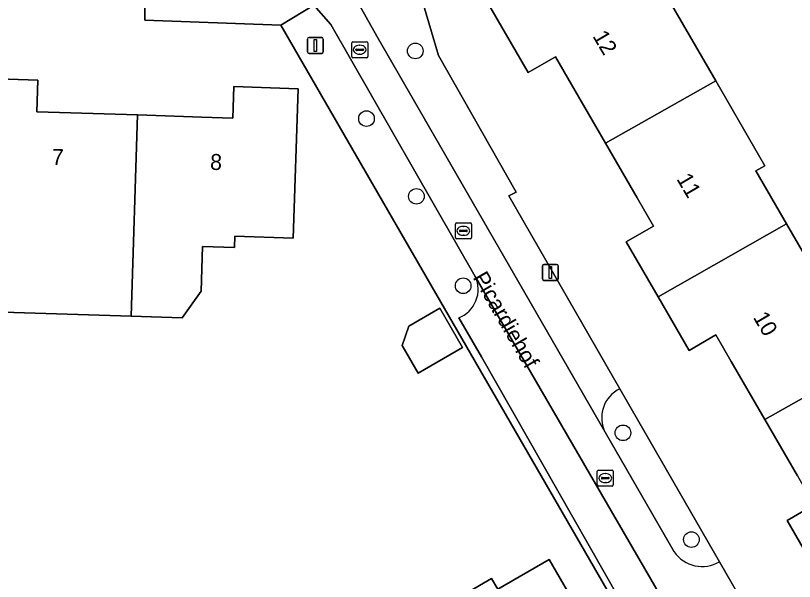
# Model space of a CAD drawing. Extents: x 158455 to 159797, y 387218 to 388672.
# Drawn here: x 159600.51 to 159649.25, y 387773.42 to 387808.87 of the extents above; entities that cross this region are included whole.
import ezdxf

# ---------------------------------------------------------------- set-up
doc = ezdxf.new("R2010")
doc.units = 0
for name, color, linetype in [('IMGEO_Boom', 7, 'Continuous'), ('IMGEO_Erf', 7, 'Continuous'), ('IMGEO_Kolk', 7, 'Continuous'), ('IMGEO_Lichtmast', 7, 'Continuous'), ('IMGEO_Muur', 7, 'Continuous'), ('IMGEO_Openbare_ruimte_label', 7, 'Continuous'), ('IMGEO_Pand', 7, 'Continuous'), ('IMGEO_Pand_nummerreeks', 7, 'Continuous'), ('IMGEO_Rijbaan_lokaal_open', 7, 'Continuous'), ('IMGEO_Voetpad_open', 7, 'Continuous')]:
    doc.layers.add(name, color=color, linetype=linetype)

msp = doc.modelspace()

# ---------------------------------------------------------------- linework, layer by layer
at = {"layer": 'IMGEO_Boom'}
for centre in [(159625.523, 387806.648), (159622.468, 387802.409), (159625.591, 387797.543), (159628.517, 387791.939), (159638.518, 387782.731), (159642.798, 387776.045)]:
    msp.add_circle(centre, 0.489, dxfattribs=at)
at = {"layer": 'IMGEO_Erf'}
for points in [[(159624.986, 387813.078), (159626.964, 387806.359), (159631.83, 387797.81), (159631.38, 387797.57), (159638.324, 387785.494), (159644.556, 387774.655), (159646.456, 387771.352), (159647.997, 387768.672), (159651.532, 387770.703), (159697.847, 387797.311)], [(159641.025, 387810.48), (159644.321, 387804.784), (159647.402, 387799.46), (159646.834, 387799.131), (159648.75, 387795.82), (159650.481, 387792.829)], [(159621.838, 387800.062), (159617.108, 387808.262), (159608.588, 387808.586), (159608.588, 387809.616)], [(159649.437, 387780.039), (159647.392, 387783.572), (159645.288, 387787.207), (159644.329, 387788.865), (159642.655, 387787.895), (159640.711, 387791.253), (159638.726, 387794.684), (159640.435, 387795.673), (159639.404, 387797.454), (159637.426, 387800.874), (159635.303, 387804.542), (159634.293, 387806.288), (159632.579, 387805.296), (159630.187, 387809.431)], [(159598.204, 387804.947), (159601.904, 387804.829), (159601.841, 387802.839), (159603.968, 387802.771), (159608.132, 387802.639), (159612.166, 387802.511), (159614.109, 387802.449), (159614.171, 387804.413), (159618.183, 387804.285), (159617.885, 387794.933), (159614.224, 387795.05), (159614.201, 387794.335), (159612.203, 387794.399), (159612.116, 387791.6), (159610.937, 387789.927), (159607.738, 387790.028), (159597.711, 387790.345)], [(159618.809, 387749.702), (159619.331, 387750), (159633.456, 387758.066), (159634.587, 387758.712), (159635.178, 387761.32), (159641.967, 387765.166), (159639.439, 387769.549), (159621.838, 387800.062)], [(159650.79, 387773.781), (159648.787, 387777.244), (159650.485, 387778.227)], [(159625.973, 387771.09), (159630.298, 387773.597), (159630.681, 387772.936), (159633.893, 387774.798), (159638.493, 387766.862)]]:
    msp.add_lwpolyline(points, dxfattribs=at)
msp.add_lwpolyline([(159625.108, 387789.416), (159627.065, 387790.542), (159628.485, 387788.074), (159625.697, 387786.47), (159624.707, 387788.19)], close=True, dxfattribs=at)
at = {"layer": 'IMGEO_Kolk'}
for p, q in [((159621.543, 387806.3), (159621.543, 387807.152)), ((159621.618, 387807.226), (159622.47, 387807.226)), ((159622.544, 387807.152), (159622.544, 387806.3)), ((159621.802, 387806.72), (159621.802, 387806.732)), ((159622.24, 387806.683), (159621.842, 387806.683)), ((159621.845, 387806.769), (159622.243, 387806.769)), ((159622.031, 387807.006), (159622.056, 387807.006)), ((159622.286, 387806.732), (159622.286, 387806.72)), ((159622.47, 387806.226), (159621.618, 387806.226)), ((159622.054, 387806.446), (159622.029, 387806.446)), ((159628.031, 387794.957), (159628.031, 387795.809)), ((159628.106, 387795.883), (159628.958, 387795.883)), ((159628.333, 387795.426), (159628.731, 387795.426)), ((159628.519, 387795.663), (159628.544, 387795.663)), ((159629.032, 387795.809), (159629.032, 387794.957)), ((159628.29, 387795.377), (159628.29, 387795.389)), ((159628.728, 387795.34), (159628.33, 387795.34)), ((159628.542, 387795.103), (159628.517, 387795.103)), ((159628.774, 387795.389), (159628.774, 387795.377)), ((159628.958, 387794.883), (159628.106, 387794.883)), ((159636.911, 387779.467), (159636.911, 387780.319)), ((159636.986, 387780.393), (159637.838, 387780.393)), ((159637.912, 387780.319), (159637.912, 387779.467)), ((159637.17, 387779.887), (159637.17, 387779.899)), ((159637.608, 387779.85), (159637.21, 387779.85)), ((159637.213, 387779.936), (159637.611, 387779.936)), ((159637.399, 387780.173), (159637.424, 387780.173)), ((159637.654, 387779.899), (159637.654, 387779.887)), ((159637.838, 387779.393), (159636.986, 387779.393)), ((159637.422, 387779.613), (159637.397, 387779.613))]:
    msp.add_line(p, q, dxfattribs=at)
for points in [[(159621.543, 387806.3), (159621.543, 387807.152)], [(159621.618, 387807.226), (159622.47, 387807.226)], [(159622.544, 387807.152), (159622.544, 387806.3)], [(159622.47, 387806.226), (159621.618, 387806.226)], [(159628.031, 387794.957), (159628.031, 387795.809)], [(159628.106, 387795.883), (159628.958, 387795.883)], [(159629.032, 387795.809), (159629.032, 387794.957)], [(159628.958, 387794.883), (159628.106, 387794.883)], [(159636.911, 387779.467), (159636.911, 387780.319)], [(159636.986, 387780.393), (159637.838, 387780.393)], [(159637.912, 387780.319), (159637.912, 387779.467)], [(159637.838, 387779.393), (159636.986, 387779.393)]]:
    msp.add_lwpolyline(points, dxfattribs=at)
for centre, radius, start, end in [((159621.62, 387807.15), 0.0765, 91.552, 178.448), ((159621.62, 387807.15), 0.0765, 91.552, 178.448), ((159622.468, 387807.15), 0.0765, 1.552, 88.448), ((159622.468, 387807.15), 0.0765, 1.552, 88.448), ((159621.842, 387806.729), 0.0403, 85.8775, 175.7526), ((159621.839, 387806.719), 0.0366, 178.938, 274.7102), ((159622.243, 387806.726), 0.043, 264.8664, 352.4533), ((159622.247, 387806.731), 0.0386, 1.7309, 96.639), ((159621.62, 387806.302), 0.0765, 181.552, 268.448), ((159621.62, 387806.302), 0.0765, 181.552, 268.448), ((159622.468, 387806.302), 0.0765, 271.552, 358.448), ((159622.468, 387806.302), 0.0765, 271.552, 358.448), ((159628.108, 387795.807), 0.0765, 91.552, 178.448), ((159628.108, 387795.807), 0.0765, 91.552, 178.448), ((159628.33, 387795.386), 0.0403, 85.8775, 175.7526), ((159628.735, 387795.388), 0.0386, 1.7309, 96.639), ((159628.956, 387795.807), 0.0765, 1.552, 88.448), ((159628.956, 387795.807), 0.0765, 1.552, 88.448), ((159628.108, 387794.959), 0.0765, 181.552, 268.448), ((159628.108, 387794.959), 0.0765, 181.552, 268.448), ((159628.327, 387795.376), 0.0366, 178.938, 274.7102), ((159628.731, 387795.383), 0.043, 264.8664, 352.4533), ((159628.956, 387794.959), 0.0765, 271.552, 358.448), ((159628.956, 387794.959), 0.0765, 271.552, 358.448), ((159636.988, 387780.317), 0.0765, 91.552, 178.448), ((159636.988, 387780.317), 0.0765, 91.552, 178.448), ((159637.836, 387780.317), 0.0765, 1.552, 88.448), ((159637.836, 387780.317), 0.0765, 1.552, 88.448), ((159637.21, 387779.896), 0.0403, 85.8775, 175.7526), ((159637.207, 387779.886), 0.0366, 178.938, 274.7102), ((159637.611, 387779.893), 0.043, 264.8664, 352.4533), ((159637.615, 387779.898), 0.0386, 1.7309, 96.639), ((159636.988, 387779.469), 0.0765, 181.552, 268.448), ((159636.988, 387779.469), 0.0765, 181.552, 268.448), ((159637.836, 387779.469), 0.0765, 271.552, 358.448), ((159637.836, 387779.469), 0.0765, 271.552, 358.448)]:
    msp.add_arc(centre, radius, start, end, dxfattribs=at)
for centre, major_axis, ratio, start_param, end_param in [((159622.03, 387806.726), (-0.387, 0.002), 0.722429, 4.712389, 7.853982), ((159622.055, 387806.726), (-0.39, 0.002), 0.717154, 1.570796, 4.712389), ((159628.518, 387795.383), (-0.387, 0.002), 0.722429, 4.712389, 7.853982), ((159628.543, 387795.383), (-0.39, 0.002), 0.717154, 1.570796, 4.712389), ((159637.398, 387779.893), (-0.387, 0.002), 0.722429, 4.712389, 7.853982), ((159637.423, 387779.893), (-0.39, 0.002), 0.717154, 1.570796, 4.712389)]:
    msp.add_ellipse(centre, major_axis=major_axis, ratio=ratio, start_param=start_param, end_param=end_param, dxfattribs=at)
at = {"layer": 'IMGEO_Lichtmast'}
for p, q in [((159618.773, 387806.594), (159618.773, 387807.394)), ((159618.773, 387807.394), (159618.773, 387806.594)), ((159618.873, 387807.494), (159619.663, 387807.494)), ((159619.663, 387807.494), (159618.873, 387807.494)), ((159619.763, 387807.394), (159619.763, 387806.594)), ((159619.763, 387806.594), (159619.763, 387807.394)), ((159619.663, 387806.494), (159618.873, 387806.494)), ((159618.873, 387806.494), (159619.663, 387806.494)), ((159633.473, 387792.38), (159633.473, 387793.18)), ((159633.473, 387793.18), (159633.473, 387792.38)), ((159633.573, 387793.28), (159634.363, 387793.28)), ((159634.363, 387793.28), (159633.573, 387793.28)), ((159634.463, 387793.18), (159634.463, 387792.38)), ((159634.463, 387792.38), (159634.463, 387793.18)), ((159634.363, 387792.28), (159633.573, 387792.28)), ((159633.573, 387792.28), (159634.363, 387792.28))]:
    msp.add_line(p, q, dxfattribs=at)
for points in [[(159619.193, 387807.369), (159619.343, 387807.369), (159619.343, 387806.619), (159619.193, 387806.619), (159619.193, 387807.369)], [(159633.893, 387793.155), (159634.043, 387793.155), (159634.043, 387792.405), (159633.893, 387792.405), (159633.893, 387793.155)]]:
    msp.add_lwpolyline(points, dxfattribs=at)
for centre, start, end in [((159618.873, 387807.394), 90, 180), ((159618.873, 387807.394), 90, 180), ((159619.663, 387807.394), 0, 90), ((159619.663, 387807.394), 360, 90), ((159618.873, 387806.594), 180, 270), ((159618.873, 387806.594), 180, 270), ((159619.663, 387806.594), 270, 0), ((159619.663, 387806.594), 270, 0), ((159633.573, 387793.18), 90, 180), ((159633.573, 387793.18), 90, 180), ((159634.363, 387793.18), 0, 90), ((159634.363, 387793.18), 360, 90), ((159633.573, 387792.38), 180, 270), ((159633.573, 387792.38), 180, 270), ((159634.363, 387792.38), 270, 0), ((159634.363, 387792.38), 270, 0)]:
    msp.add_arc(centre, 0.1, start, end, dxfattribs=at)
at = {"layer": 'IMGEO_Muur'}
msp.add_lwpolyline([(159621.838, 387800.062), (159639.439, 387769.549)], dxfattribs=at)
at = {"layer": 'IMGEO_Pand'}
for points in [[(159638.701, 387813.151), (159630.187, 387809.431), (159632.579, 387805.296), (159634.293, 387806.288), (159635.303, 387804.542), (159637.426, 387800.874), (159644.321, 387804.784), (159641.025, 387810.48), (159640.442, 387810.143)], [(159598.204, 387804.947), (159597.888, 387795.585), (159597.711, 387790.345), (159607.738, 387790.028), (159608.132, 387802.639), (159603.968, 387802.771), (159601.841, 387802.839), (159601.904, 387804.829)], [(159637.426, 387800.874), (159639.404, 387797.454), (159640.435, 387795.673), (159638.726, 387794.684), (159640.711, 387791.253), (159648.75, 387795.82), (159646.834, 387799.131), (159647.402, 387799.46), (159644.321, 387804.784)], [(159607.738, 387790.028), (159610.937, 387789.927), (159612.116, 387791.6), (159612.203, 387794.399), (159614.201, 387794.335), (159614.224, 387795.05), (159617.885, 387794.933), (159618.183, 387804.285), (159614.171, 387804.413), (159614.109, 387802.449), (159612.166, 387802.511), (159608.132, 387802.639)], [(159647.392, 387783.572), (159658.291, 387789.704), (159656.688, 387792.475), (159654.799, 387792.329), (159652.357, 387790.955), (159651.074, 387793.172), (159650.481, 387792.829), (159648.75, 387795.82), (159640.711, 387791.253), (159642.655, 387787.895), (159644.329, 387788.865), (159645.288, 387787.207)], [(159625.108, 387789.416), (159624.707, 387788.19), (159625.697, 387786.47), (159628.485, 387788.074), (159627.065, 387790.542)], [(159647.392, 387783.572), (159649.437, 387780.039), (159650.485, 387778.227), (159648.787, 387777.244), (159650.79, 387773.781), (159658.789, 387778.409), (159656.873, 387781.72), (159657.493, 387782.079), (159656.364, 387784.03), (159658.805, 387785.404), (159659.894, 387786.934), (159658.291, 387789.704)], [(159628.854, 387763.532), (159632.336, 387765.551), (159634.087, 387766.566), (159635.067, 387764.875), (159638.493, 387766.862), (159633.893, 387774.798), (159630.681, 387772.936), (159630.298, 387773.597), (159625.973, 387771.09), (159624.883, 387770.458)]]:
    msp.add_lwpolyline(points, close=True, dxfattribs=at)
at = {"layer": 'IMGEO_Rijbaan_lokaal_open'}
for points in [[(159623.117, 387807.573), (159621.299, 387810.824), (159619.169, 387809.522), (159620.24, 387808.3), (159629.277, 387792.526), (159644.336, 387766.543), (159646.14, 387767.592)], [(159641.728, 387775.271), (159637.412, 387782.762), (159623.117, 387807.573)], [(159642.312, 387765.367), (159644.336, 387766.543), (159629.277, 387792.526)], [(159628.239, 387789.927), (159629.664, 387787.5), (159642.11, 387765.616)], [(159646.456, 387771.352), (159644.556, 387774.655)]]:
    msp.add_lwpolyline(points, dxfattribs=at)
for centre, radius, start, end in [((159627.528, 387791.718), 1.927, 291.6625, 24.7955), ((159643.471, 387776.472), 2.116, 214.5639, 300.8595)]:
    msp.add_arc(centre, radius, start, end, dxfattribs=at)
at = {"layer": 'IMGEO_Voetpad_open'}
for points in [[(159569.002, 387814.107), (159568.275, 387810.962), (159578.434, 387810.628), (159578.384, 387810.008), (159588.382, 387809.684), (159588.372, 387810.234), (159608.588, 387809.616), (159608.588, 387808.586), (159617.108, 387808.262), (159619.169, 387809.522)], [(159626.964, 387806.359), (159624.986, 387813.078), (159621.299, 387810.824), (159623.117, 387807.573), (159637.412, 387782.762)], [(159620.24, 387808.3), (159619.169, 387809.522), (159617.108, 387808.262), (159621.838, 387800.062), (159639.439, 387769.549), (159641.967, 387765.166), (159642.312, 387765.367)], [(159629.277, 387792.526), (159620.24, 387808.3)], [(159638.324, 387785.494), (159631.38, 387797.57), (159631.83, 387797.81), (159626.964, 387806.359)], [(159642.11, 387765.616), (159629.664, 387787.5), (159628.239, 387789.927)], [(159644.556, 387774.655), (159638.324, 387785.494)], [(159637.412, 387782.762), (159641.728, 387775.271)]]:
    msp.add_lwpolyline(points, dxfattribs=at)
for centre, radius, start, end in [((159627.528, 387791.718), 1.927, 291.6625, 24.7955), ((159639.191, 387783.686), 2.005, 115.6234, 207.4564), ((159639.191, 387783.686), 2.005, 115.6234, 207.4564), ((159643.471, 387776.472), 2.116, 214.5639, 300.8595)]:
    msp.add_arc(centre, radius, start, end, dxfattribs=at)

# ---------------------------------------------------------------- texts
at = {"layer": 'IMGEO_Openbare_ruimte_label'}
msp.add_text('Picardiehof', height=1, rotation=300.0007, dxfattribs=at).set_placement((159629.095, 387792.464))
at = {"layer": 'IMGEO_Pand_nummerreeks'}
for s, rotation, p in [('12', 300.4341, (159636.588, 387807.58)), ('7', 358.3, (159602.766, 387799.516)), ('8', 358.1071, (159612.667, 387799.207)), ('11', 300.4341, (159641.843, 387798.634)), ('10', 300.5007, (159646.631, 387789.965))]:
    msp.add_text(s, height=1, rotation=rotation, dxfattribs=at).set_placement(p)

doc.saveas('drawing.dxf')
